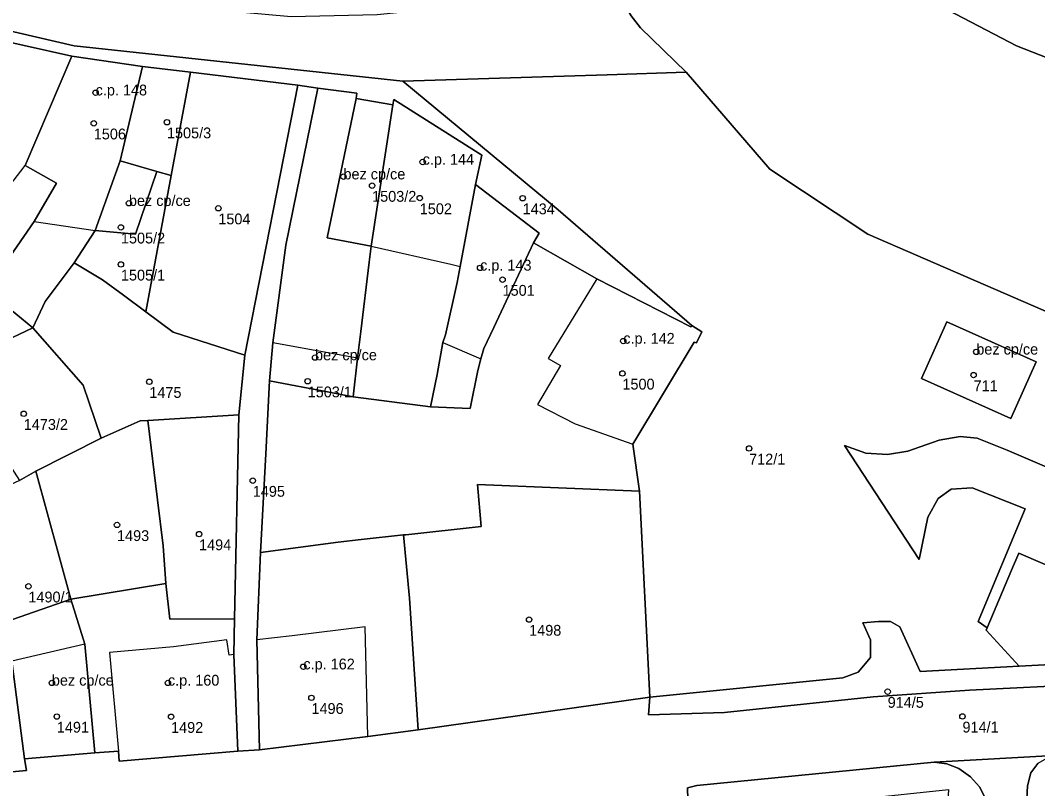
# Model space of a CAD drawing. Extents: x -878211 to -870363, y -1058464 to -1052522.
# Drawn here: x -874764.7 to -874670.5, y -1056309.4 to -1056238.3 of the extents above; entities that cross this region are included whole.
import ezdxf

# ---------------------------------------------------------------- set-up
doc = ezdxf.new("R2010")
doc.units = 0
for name, color, linetype in [('Definiční body', 7, 'Continuous'), ('Polygon budovy', 7, 'Continuous'), ('Polygon parcely', 7, 'Continuous')]:
    doc.layers.add(name, color=color, linetype=linetype)

msp = doc.modelspace()

# ---------------------------------------------------------------- linework, layer by layer
at = {"layer": 'Definiční body'}
for centre in [(-874757.7, -1056244.99994), (-874757.87, -1056247.82994), (-874751.1, -1056247.72994), (-874727.44, -1056251.40994), (-874734.77, -1056252.76994), (-874732.12, -1056253.59994), (-874727.71, -1056254.74994), (-874718.19, -1056254.75994), (-874754.62, -1056255.22994), (-874746.35, -1056255.68994), (-874755.36, -1056257.45994), (-874755.36, -1056260.88994), (-874722.13, -1056261.20994), (-874720.05, -1056262.29994), (-874708.88, -1056267.97994), (-874676.22, -1056268.97994), (-874737.4, -1056269.50994), (-874752.73, -1056271.74994), (-874738.08, -1056271.69994), (-874708.96, -1056270.97994), (-874676.47, -1056271.12994), (-874764.35, -1056274.70994), (-874697.24, -1056277.91994), (-874743.16, -1056280.89994), (-874755.72, -1056284.99994), (-874748.13, -1056285.84994), (-874763.92, -1056290.67994), (-874717.59, -1056293.75994), (-874738.48, -1056298.11994), (-874761.75, -1056299.61994), (-874751.01, -1056299.61994), (-874737.73, -1056300.99994), (-874684.42, -1056300.42994), (-874761.29, -1056302.72994), (-874750.72, -1056302.74994), (-874677.5, -1056302.71994)]:
    msp.add_circle(centre, 0.25, dxfattribs=at)
at = {"layer": 'Polygon budovy'}
for points in [[(-874777.2, -1056240.96), (-874773.75, -1056245.85), (-874771.66, -1056248.03), (-874769.44, -1056251.38), (-874768.65, -1056250.32), (-874765.34, -1056253.19), (-874764.21, -1056251.74), (-874759.89, -1056241.63), (-874773.17, -1056238.64), (-874774.24, -1056238.87), (-874775.52, -1056239.72)], [(-874759.89, -1056241.63), (-874764.21, -1056251.74), (-874761.33, -1056253.37), (-874763.4, -1056256.93), (-874757.73, -1056257.75), (-874755.42, -1056251.29), (-874753.36, -1056242.58)], [(-874736.29, -1056258.44), (-874732.2, -1056259.2), (-874730.2, -1056246.13), (-874733.6, -1056245.52)], [(-874732.2, -1056259.2), (-874724.85, -1056260.88), (-874723.97, -1056261.08), (-874722.55, -1056253.48), (-874721.98, -1056250.78), (-874730.12, -1056245.64), (-874730.2, -1056246.13)], [(-874755.42, -1056251.29), (-874757.73, -1056257.75), (-874754.01, -1056258.08), (-874752.05, -1056252.28)], [(-874716.65, -1056258), (-874722.55, -1056253.48), (-874723.97, -1056261.08), (-874724.25, -1056262.55), (-874725.33, -1056267.4), (-874725.59, -1056268.13), (-874722.06, -1056269.63), (-874721.79, -1056268.68), (-874720.87, -1056266.73), (-874717.19, -1056258.9)], [(-874714.68, -1056270.24), (-874716.82, -1056273.84), (-874713.32, -1056275.65), (-874708, -1056277.51), (-874702.32, -1056268.08), (-874702.1, -1056268.15), (-874701.61, -1056267.14), (-874702.55, -1056266.54), (-874702.64, -1056266.68), (-874711.34, -1056262.22), (-874715.83, -1056269.61)], [(-874681.3, -1056271.45), (-874673.02, -1056275.14), (-874670.68, -1056269.89), (-874678.95, -1056266.21)], [(-874733.46, -1056269.55), (-874741.31, -1056268.15), (-874741.61, -1056271.66), (-874736.08, -1056272.72), (-874733.87, -1056273.14)], [(-874775.35, -1056285.53), (-874777.13, -1056286.1), (-874776.96, -1056286.51), (-874775.56, -1056294.88), (-874774.94, -1056298.49), (-874774.36, -1056303.02), (-874773.64, -1056308.59), (-874764.11, -1056307.71), (-874764.27, -1056306.63), (-874765.45, -1056297.61), (-874766.1, -1056294), (-874767.89, -1056290.01), (-874767.97, -1056289.79), (-874771.32, -1056290.37), (-874772.65, -1056290.67), (-874774.04, -1056290.94), (-874774.59, -1056288.09), (-874775.27, -1056285.79)], [(-874739.51, -1056295.25), (-874742.79, -1056295.64), (-874742.55, -1056305.8), (-874732.52, -1056304.58), (-874732.76, -1056294.44)], [(-874765.45, -1056297.61), (-874764.27, -1056306.63), (-874757.77, -1056306.08), (-874758.71, -1056296.02)], [(-874756.41, -1056296.81), (-874755.58, -1056305.95), (-874755.51, -1056306.86), (-874744.54, -1056305.94), (-874744.91, -1056296.99), (-874745.35, -1056297.05), (-874745.55, -1056295.64), (-874750.48, -1056296.28)]]:
    msp.add_lwpolyline(points, close=True, dxfattribs=at)
at = {"layer": 'Polygon parcely'}
for points in [[(-874779.01, -1056127.66), (-874780.45, -1056125.66), (-874793.17, -1056142.82), (-874792.46, -1056145.61), (-874788.37, -1056151.02), (-874786.78, -1056152.78), (-874770.12, -1056174.96), (-874761.29, -1056185.88), (-874747.51, -1056199.34), (-874747.04, -1056199.75), (-874740.87, -1056205.06), (-874728.32, -1056215.02), (-874719.92, -1056223.09), (-874716.4, -1056226.65), (-874716.73, -1056226.96), (-874713.06, -1056230.64), (-874711.1, -1056232.84), (-874708.16, -1056237.89), (-874707.28, -1056238.99), (-874703.07, -1056243.11), (-874695.31, -1056252.07), (-874686.26, -1056258.1), (-874668.18, -1056265.93)], [(-874664.15, -1056243.93), (-874672.49, -1056240.67), (-874680.25, -1056236.62), (-874679.58, -1056235.37), (-874681, -1056234.34), (-874681.77, -1056235.77), (-874686.72, -1056232.64), (-874692.16, -1056227.35), (-874692.89, -1056226.46), (-874696.8, -1056221.69), (-874698.33, -1056219.5), (-874701.45, -1056216.12), (-874704.89, -1056212.69), (-874716.6, -1056202), (-874718.85, -1056200.03), (-874730.46, -1056190.6), (-874737.21, -1056184.7), (-874741.58, -1056180.59), (-874749.63, -1056171.52), (-874755.19, -1056164.59)], [(-874666.81, -1056232.19), (-874672.71, -1056232.05), (-874675.44, -1056231.54), (-874681.17, -1056228.78), (-874687.74, -1056224.74), (-874687.96, -1056222.51), (-874692.89, -1056226.46), (-874692.16, -1056227.35), (-874686.72, -1056232.64), (-874681.77, -1056235.77), (-874681, -1056234.34), (-874679.58, -1056235.37), (-874680.25, -1056236.62), (-874672.49, -1056240.67), (-874664.15, -1056243.93)], [(-874773.13, -1056237.53), (-874759.69, -1056240.67), (-874729.27, -1056243.94), (-874710.36, -1056243.35), (-874703.07, -1056243.11), (-874707.28, -1056238.99), (-874708.16, -1056237.89), (-874711.1, -1056232.84), (-874718.62, -1056236.45), (-874731.64, -1056237.78), (-874739.6, -1056237.96), (-874752.36, -1056236.83), (-874752.29, -1056236.15), (-874752.81, -1056235.95), (-874754.35, -1056236.17), (-874758.8, -1056235.95), (-874774.8, -1056226.8)], [(-874773.17, -1056238.64), (-874759.89, -1056241.63), (-874753.36, -1056242.58), (-874748.93, -1056243.11), (-874738.98, -1056244.31), (-874737.15, -1056244.59), (-874733.54, -1056245.03), (-874733.6, -1056245.52), (-874730.2, -1056246.13), (-874730.12, -1056245.64), (-874721.98, -1056250.78), (-874722.55, -1056253.48), (-874716.65, -1056258), (-874717.19, -1056258.9), (-874711.34, -1056262.22), (-874702.64, -1056266.68), (-874702.55, -1056266.54), (-874714.91, -1056255.85), (-874729.27, -1056243.94), (-874759.69, -1056240.67), (-874773.13, -1056237.53)], [(-874668.18, -1056265.93), (-874686.26, -1056258.1), (-874695.31, -1056252.07), (-874703.07, -1056243.11), (-874710.36, -1056243.35), (-874729.27, -1056243.94), (-874714.91, -1056255.85), (-874702.55, -1056266.54), (-874701.61, -1056267.14), (-874702.1, -1056268.15), (-874702.32, -1056268.08), (-874708, -1056277.51), (-874707.37, -1056281.87), (-874706.42, -1056300.93), (-874688.58, -1056299.15), (-874687.15, -1056298.61), (-874686.01, -1056297.27), (-874686, -1056295.62), (-874686.71, -1056294.06), (-874685.26, -1056293.92), (-874684.17, -1056293.92), (-874683.29, -1056294.42), (-874681.42, -1056298.57), (-874672.26, -1056298.07), (-874675.3, -1056294.74), (-874675.22, -1056294.52), (-874676.05, -1056293.93), (-874671.71, -1056283.52), (-874676.6, -1056281.57), (-874678.55, -1056281.69), (-874679.75, -1056282.55), (-874680.71, -1056284.28), (-874681.49, -1056288.21), (-874688.4, -1056277.65), (-874686.45, -1056278.37), (-874684.45, -1056278.49), (-874682.55, -1056278.16), (-874679.67, -1056277.16), (-874677.7, -1056276.8), (-874676.13, -1056276.98), (-874673.36, -1056278.07), (-874669.06, -1056279.94)], [(-874669.06, -1056279.94), (-874673.36, -1056278.07), (-874676.13, -1056276.98), (-874677.7, -1056276.8), (-874679.67, -1056277.16), (-874682.55, -1056278.16), (-874684.45, -1056278.49), (-874686.45, -1056278.37), (-874688.4, -1056277.65), (-874681.49, -1056288.21), (-874680.71, -1056284.28), (-874679.75, -1056282.55), (-874678.55, -1056281.69), (-874676.6, -1056281.57), (-874671.71, -1056283.52), (-874676.05, -1056293.93), (-874675.22, -1056294.52), (-874672.96, -1056289.18), (-874672.29, -1056287.61), (-874662.04, -1056292.02)], [(-874665.6, -1056299.74), (-874676.84, -1056300.28), (-874685.76, -1056300.9), (-874699.51, -1056302.36), (-874706.55, -1056302.57), (-874706.42, -1056300.93), (-874727.85, -1056303.96), (-874732.52, -1056304.58), (-874742.55, -1056305.8), (-874744.54, -1056305.94), (-874755.51, -1056306.86), (-874755.58, -1056305.95), (-874757.77, -1056306.08), (-874764.27, -1056306.63), (-874764.11, -1056307.71), (-874773.64, -1056308.59), (-874777.22, -1056308.94), (-874782.12, -1056309.61)], [(-874702.87, -1056311.49), (-874702.94, -1056309.32), (-874702.09, -1056309.12), (-874680.13, -1056306.95), (-874668.48, -1056306.3)], [(-874668.48, -1056306.3), (-874680.13, -1056306.95), (-874678.94, -1056307.12), (-874677.84, -1056307.55), (-874676.75, -1056308.3), (-874675.91, -1056309.25), (-874675.49, -1056310.07)], [(-874670.03, -1056324.55), (-874671.48, -1056324.45), (-874671.44, -1056323.57), (-874671.98, -1056318.9), (-874671.48, -1056309.14), (-874671.17, -1056307.93), (-874670.54, -1056307.09)]]:
    msp.add_lwpolyline(points, dxfattribs=at)
for points in [[(-874774.24, -1056238.87), (-874775.52, -1056239.72), (-874777.2, -1056240.96), (-874773.75, -1056245.85), (-874771.66, -1056248.03), (-874773.68, -1056251.33), (-874770.95, -1056254.12), (-874768.89, -1056256.23), (-874770.94, -1056258.34), (-874771.83, -1056259.23), (-874767.75, -1056263.3), (-874765.9, -1056260.59), (-874763.4, -1056256.93), (-874761.33, -1056253.37), (-874764.21, -1056251.74), (-874759.89, -1056241.63), (-874773.17, -1056238.64)], [(-874777.2, -1056240.96), (-874783.25, -1056245.4), (-874777.38, -1056253.98), (-874766.66, -1056268.23), (-874763.52, -1056266.77), (-874767.75, -1056263.3), (-874771.83, -1056259.23), (-874770.94, -1056258.34), (-874768.89, -1056256.23), (-874770.95, -1056254.12), (-874773.68, -1056251.33), (-874771.66, -1056248.03), (-874773.75, -1056245.85)], [(-874759.89, -1056241.63), (-874764.21, -1056251.74), (-874761.33, -1056253.37), (-874763.4, -1056256.93), (-874765.9, -1056260.59), (-874767.75, -1056263.3), (-874763.52, -1056266.77), (-874762.37, -1056264.31), (-874759.7, -1056260.74), (-874757.73, -1056257.75), (-874755.42, -1056251.29), (-874753.36, -1056242.58)], [(-874753.36, -1056242.58), (-874755.42, -1056251.29), (-874752.05, -1056252.28), (-874750.7, -1056252.67), (-874748.93, -1056243.11)], [(-874750.7, -1056252.67), (-874753.04, -1056265.29), (-874750.54, -1056267.15), (-874743.89, -1056269.29), (-874738.98, -1056244.31), (-874748.93, -1056243.11)], [(-874743.89, -1056269.29), (-874744.46, -1056274.82), (-874744.84, -1056293.69), (-874744.91, -1056296.99), (-874744.54, -1056305.94), (-874742.55, -1056305.8), (-874742.79, -1056295.64), (-874742.44, -1056287.55), (-874741.96, -1056278.43), (-874741.61, -1056271.66), (-874741.31, -1056268.15), (-874740.09, -1056259.11), (-874737.15, -1056244.59), (-874738.98, -1056244.31)], [(-874736.29, -1056258.44), (-874733.6, -1056245.52), (-874733.54, -1056245.03), (-874737.15, -1056244.59), (-874740.09, -1056259.11), (-874741.31, -1056268.15), (-874741.61, -1056271.66), (-874736.08, -1056272.72), (-874733.87, -1056273.14), (-874733.46, -1056269.55), (-874733.16, -1056267.11), (-874732.39, -1056260.69), (-874732.2, -1056259.2)], [(-874730.2, -1056246.13), (-874733.6, -1056245.52), (-874736.29, -1056258.44), (-874732.2, -1056259.2)], [(-874730.2, -1056246.13), (-874732.2, -1056259.2), (-874732.39, -1056260.69), (-874733.16, -1056267.11), (-874733.46, -1056269.55), (-874733.87, -1056273.14), (-874726.73, -1056274.07), (-874726.11, -1056271.09), (-874725.59, -1056268.13), (-874725.33, -1056267.4), (-874724.25, -1056262.55), (-874723.97, -1056261.08), (-874722.55, -1056253.48), (-874721.98, -1056250.78), (-874730.12, -1056245.64)], [(-874757.73, -1056257.75), (-874754.01, -1056258.08), (-874752.05, -1056252.28), (-874755.42, -1056251.29)], [(-874752.05, -1056252.28), (-874754.01, -1056258.08), (-874757.73, -1056257.75), (-874759.7, -1056260.74), (-874757.06, -1056262.3), (-874755.13, -1056263.74), (-874753.04, -1056265.29), (-874750.7, -1056252.67)], [(-874725.59, -1056268.13), (-874726.11, -1056271.09), (-874726.73, -1056274.07), (-874723.05, -1056274.22), (-874722.35, -1056270.7), (-874722.06, -1056269.63), (-874721.79, -1056268.68), (-874720.87, -1056266.73), (-874717.19, -1056258.9), (-874716.65, -1056258), (-874722.55, -1056253.48), (-874723.97, -1056261.08), (-874724.25, -1056262.55), (-874725.33, -1056267.4)], [(-874726.73, -1056274.07), (-874733.87, -1056273.14), (-874736.08, -1056272.72), (-874741.61, -1056271.66), (-874741.96, -1056278.43), (-874742.44, -1056287.55), (-874735.25, -1056286.6), (-874733.12, -1056286.36), (-874729.2, -1056285.92), (-874729, -1056285.9), (-874722.02, -1056285.14), (-874722.37, -1056281.26), (-874707.37, -1056281.87), (-874708, -1056277.51), (-874702.32, -1056268.08), (-874702.1, -1056268.15), (-874701.61, -1056267.14), (-874702.55, -1056266.54), (-874702.64, -1056266.68), (-874711.34, -1056262.22), (-874717.19, -1056258.9), (-874720.87, -1056266.73), (-874721.79, -1056268.68), (-874722.06, -1056269.63), (-874722.35, -1056270.7), (-874723.05, -1056274.22)], [(-874762.37, -1056264.31), (-874763.52, -1056266.77), (-874758.84, -1056272.05), (-874757.19, -1056276.98), (-874753.58, -1056275.36), (-874752.88, -1056275.32), (-874744.46, -1056274.82), (-874743.89, -1056269.29), (-874750.54, -1056267.15), (-874753.04, -1056265.29), (-874755.13, -1056263.74), (-874757.06, -1056262.3), (-874759.7, -1056260.74)], [(-874767.46, -1056276.69), (-874764.73, -1056280.88), (-874763.22, -1056280.01), (-874757.19, -1056276.98), (-874758.84, -1056272.05), (-874763.52, -1056266.77), (-874766.66, -1056268.23), (-874771.33, -1056270.93)], [(-874670.68, -1056269.89), (-874673.02, -1056275.14), (-874681.3, -1056271.45), (-874678.95, -1056266.21)], [(-874670.68, -1056269.89), (-874678.95, -1056266.21), (-874681.3, -1056271.45), (-874673.02, -1056275.14)], [(-874751.45, -1056286.92), (-874751.96, -1056282.66), (-874752.88, -1056275.32), (-874753.58, -1056275.36), (-874757.19, -1056276.98), (-874763.22, -1056280.01), (-874759.98, -1056291.86), (-874751.2, -1056290.43)], [(-874744.46, -1056274.82), (-874752.88, -1056275.32), (-874751.96, -1056282.66), (-874751.45, -1056286.92), (-874751.2, -1056290.43), (-874750.84, -1056293.71), (-874744.84, -1056293.69)], [(-874764.73, -1056280.88), (-874775.27, -1056285.79), (-874774.59, -1056288.09), (-874774.04, -1056290.94), (-874772.65, -1056290.67), (-874771.32, -1056290.37), (-874771.51, -1056289.42), (-874768.96, -1056288.26), (-874769.35, -1056287.34), (-874768.05, -1056286.78), (-874766.82, -1056289.6), (-874767.89, -1056290.01), (-874766.1, -1056294), (-874759.98, -1056291.86), (-874763.22, -1056280.01)], [(-874729.2, -1056285.92), (-874728.66, -1056291.78), (-874727.85, -1056303.96), (-874706.42, -1056300.93), (-874707.37, -1056281.87), (-874722.37, -1056281.26), (-874722.02, -1056285.14), (-874729, -1056285.9)], [(-874769.35, -1056287.34), (-874768.96, -1056288.26), (-874771.51, -1056289.42), (-874771.32, -1056290.37), (-874772.65, -1056290.67), (-874774.04, -1056290.94), (-874774.59, -1056288.09), (-874775.27, -1056285.79), (-874776.96, -1056286.51), (-874775.56, -1056294.88), (-874774.94, -1056298.49), (-874774.36, -1056303.02), (-874773.64, -1056308.59), (-874764.11, -1056307.71), (-874764.27, -1056306.63), (-874765.45, -1056297.61), (-874766.1, -1056294), (-874767.89, -1056290.01), (-874766.82, -1056289.6), (-874768.05, -1056286.78)], [(-874742.44, -1056287.55), (-874742.79, -1056295.64), (-874742.55, -1056305.8), (-874732.52, -1056304.58), (-874727.85, -1056303.96), (-874728.66, -1056291.78), (-874729.2, -1056285.92), (-874733.12, -1056286.36), (-874735.25, -1056286.6)], [(-874672.26, -1056298.07), (-874666.99, -1056297.78), (-874650.44, -1056297.75), (-874650.43, -1056298.45), (-874650.22, -1056298.54), (-874649.68, -1056293.14), (-874651.98, -1056293.33), (-874654.17, -1056293.51), (-874657.17, -1056293.22), (-874659.15, -1056292.83), (-874662.04, -1056292.02), (-874672.29, -1056287.61), (-874672.96, -1056289.18), (-874675.22, -1056294.52), (-874675.3, -1056294.74)], [(-874755.51, -1056306.86), (-874744.54, -1056305.94), (-874744.91, -1056296.99), (-874744.84, -1056293.69), (-874750.84, -1056293.71), (-874751.2, -1056290.43), (-874759.98, -1056291.86), (-874758.71, -1056296.02), (-874757.77, -1056306.08), (-874755.58, -1056305.95)], [(-874766.1, -1056294), (-874765.45, -1056297.61), (-874764.27, -1056306.63), (-874757.77, -1056306.08), (-874758.71, -1056296.02), (-874759.98, -1056291.86)], [(-874706.42, -1056300.93), (-874706.55, -1056302.57), (-874699.51, -1056302.36), (-874685.76, -1056300.9), (-874676.84, -1056300.28), (-874665.6, -1056299.74), (-874650.2, -1056299.73), (-874650.22, -1056298.54), (-874650.43, -1056298.45), (-874650.44, -1056297.75), (-874666.99, -1056297.78), (-874672.26, -1056298.07), (-874681.42, -1056298.57), (-874683.29, -1056294.42), (-874684.17, -1056293.92), (-874685.26, -1056293.92), (-874686.71, -1056294.06), (-874686, -1056295.62), (-874686.01, -1056297.27), (-874687.15, -1056298.61), (-874688.58, -1056299.15)], [(-874671.98, -1056318.9), (-874671.44, -1056323.57), (-874671.48, -1056324.45), (-874670.03, -1056324.55), (-874669.89, -1056322.45), (-874669.04, -1056309.97), (-874667.58, -1056308.54), (-874661.06, -1056308.27), (-874652.7, -1056307.88), (-874639.53, -1056307.88), (-874634.61, -1056308.52), (-874634.55, -1056306.42), (-874639.68, -1056306.57), (-874647.74, -1056306.28), (-874658.74, -1056306.11), (-874668.48, -1056306.3), (-874669.52, -1056306.48), (-874670.54, -1056307.09), (-874671.17, -1056307.93), (-874671.48, -1056309.14)], [(-874677.71, -1056315.12), (-874675.74, -1056315.2), (-874675.29, -1056314.7), (-874675.14, -1056311.95), (-874675.22, -1056310.99), (-874675.49, -1056310.07), (-874675.91, -1056309.25), (-874676.75, -1056308.3), (-874677.84, -1056307.55), (-874678.94, -1056307.12), (-874680.13, -1056306.95), (-874702.09, -1056309.12), (-874702.94, -1056309.32), (-874702.87, -1056311.49), (-874699.75, -1056311.33), (-874686.97, -1056310.34), (-874678.78, -1056309.49), (-874679.78, -1056325.47), (-874678.39, -1056325.55)]]:
    msp.add_lwpolyline(points, close=True, dxfattribs=at)

# ---------------------------------------------------------------- texts
at = {"layer": 'Definiční body'}
for s, p in [('c.p. 148', (-874757.7, -1056245.25)), ('1506', (-874757.87, -1056249.319)), ('1505/3', (-874751.1, -1056249.219)), ('c.p. 144', (-874727.44, -1056251.659)), ('bez cp/ce', (-874734.77, -1056253.02)), ('bez cp/ce', (-874754.62, -1056255.48)), ('1503/2', (-874732.12, -1056255.089)), ('1502', (-874727.71, -1056256.239)), ('1434', (-874718.19, -1056256.249)), ('1504', (-874746.35, -1056257.179)), ('1505/2', (-874755.36, -1056258.949)), ('c.p. 143', (-874722.13, -1056261.46)), ('1505/1', (-874755.36, -1056262.379)), ('1501', (-874720.05, -1056263.789)), ('c.p. 142', (-874708.88, -1056268.23)), ('bez cp/ce', (-874737.4, -1056269.76)), ('bez cp/ce', (-874676.22, -1056269.23)), ('1500', (-874708.96, -1056272.469)), ('1475', (-874752.73, -1056273.239)), ('1503/1', (-874738.08, -1056273.189)), ('711', (-874676.47, -1056272.619)), ('1473/2', (-874764.35, -1056276.199)), ('712/1', (-874697.24, -1056279.409)), ('1495', (-874743.16, -1056282.389)), ('1493', (-874755.72, -1056286.489)), ('1494', (-874748.13, -1056287.339)), ('1490/1', (-874763.92, -1056292.169)), ('1498', (-874717.59, -1056295.249)), ('c.p. 162', (-874738.48, -1056298.37)), ('bez cp/ce', (-874761.75, -1056299.87)), ('c.p. 160', (-874751.01, -1056299.87)), ('1496', (-874737.73, -1056302.489)), ('914/5', (-874684.42, -1056301.919)), ('1491', (-874761.29, -1056304.219)), ('1492', (-874750.72, -1056304.239)), ('914/1', (-874677.5, -1056304.209))]:
    msp.add_text(s, height=0.999996, dxfattribs=at).set_placement(p)

doc.saveas('drawing.dxf')
